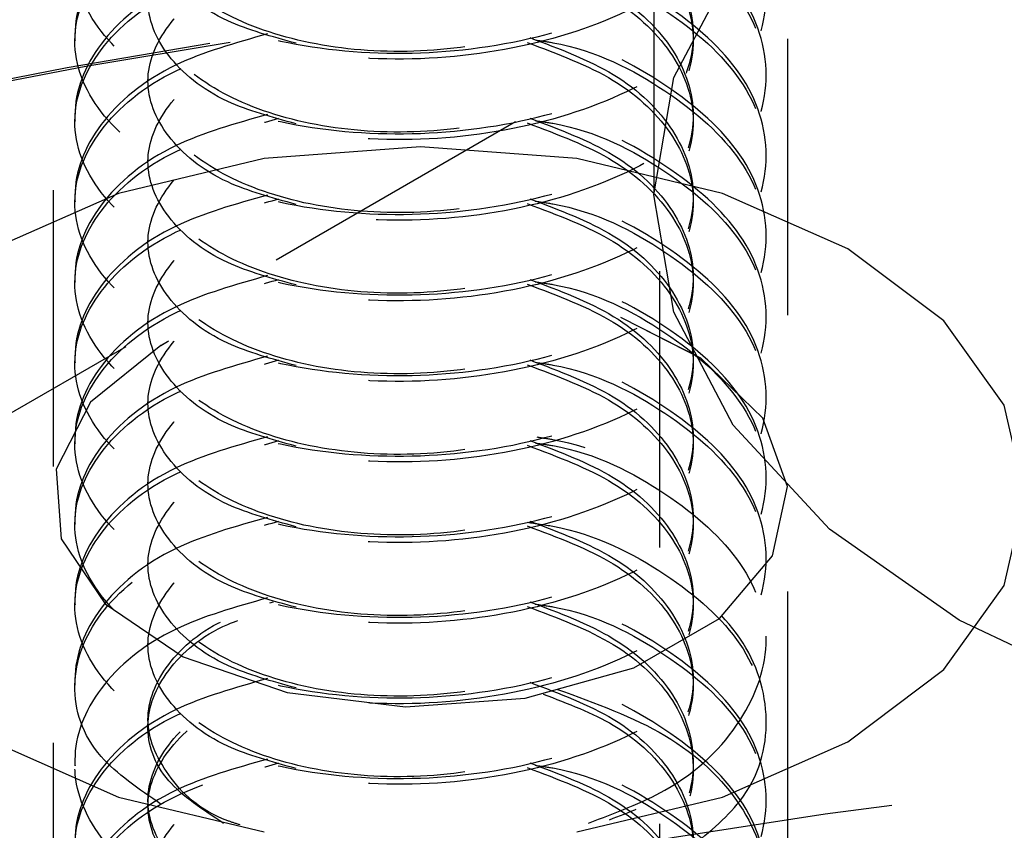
# Model space of a CAD drawing. Header units: inches. Extents: x 1907 to 2452, y -210 to -54.
# Tile 328 of 656: x 1991.881 to 1992.237, y -191.482 to -191.188. Entities that reach past the tile are written whole.
import ezdxf

# ---------------------------------------------------------------- set-up
doc = ezdxf.new("R2010")
doc.units = ezdxf.units.IN
doc.header["$LTSCALE"] = 0.5
doc.header["$MEASUREMENT"] = 0
doc.linetypes.add('HIDDEN', pattern=[0.225, 0.15, -0.075])
doc.layers.add('SID-M-H', color=4, linetype='HIDDEN')

msp = doc.modelspace()

# ---------------------------------------------------------------- linework, layer by layer
at = {"layer": 'SID-M-H'}
for p, q in [((1991.89327, -190.6499), (1991.89327, -191.69507)), ((1992.1589, -191.69507), (1992.1589, -190.6499)), ((1992.11245, -190.87918), (1992.11245, -192.5009)), ((1992.11045, -190.98214), (1992.11045, -191.2516)), ((1992.11769, -191.20914), (1992.13915, -191.16831)), ((1991.90109, -191.19363), (1991.90109, -191.19575)), ((1991.92751, -191.20821), (1991.92751, -191.21033)), ((1992.11045, -191.2516), (1992.11769, -191.20914)), ((1992.15109, -191.21033), (1992.15109, -191.20821)), ((1991.90109, -191.22279), (1991.90109, -191.22492)), ((1992.06045, -191.22518), (1991.95457, -191.28631)), ((1992.02609, -191.23415), (1991.96953, -191.23845)), ((1992.08264, -191.23845), (1992.02609, -191.23415)), ((1991.96953, -191.23845), (1991.91684, -191.25105)), ((1991.92751, -191.23737), (1991.92751, -191.2395)), ((1992.13534, -191.25105), (1992.08264, -191.23845)), ((1992.15109, -191.2395), (1992.15109, -191.23737)), ((1991.91684, -191.25105), (1991.87158, -191.2711)), ((1991.90109, -191.25195), (1991.90109, -191.25408)), ((1992.11769, -191.29405), (1992.11045, -191.2516)), ((1992.18059, -191.2711), (1992.13534, -191.25105)), ((1991.92751, -191.26653), (1991.92751, -191.26866)), ((1992.15109, -191.26866), (1992.15109, -191.26653)), ((1992.21531, -191.29722), (1992.18059, -191.2711)), ((1991.90109, -191.28111), (1991.90109, -191.28324)), ((1992.13915, -191.33488), (1992.11769, -191.29405)), ((1991.92751, -191.29569), (1991.92751, -191.29782)), ((1992.12743, -191.31074), (1992.09848, -191.29601)), ((1992.09942, -191.29636), (1992.12743, -191.31074)), ((1992.15109, -191.29782), (1992.15109, -191.29569)), ((1992.23714, -191.32764), (1992.21531, -191.29722)), ((1991.93217, -191.30607), (1991.90677, -191.32661)), ((1991.93491, -191.30454), (1991.93217, -191.30607)), ((1991.93217, -191.30607), (1991.93459, -191.30471)), ((1991.91951, -191.30655), (1990.94688, -191.86804)), ((1991.90109, -191.31028), (1991.90109, -191.3124)), ((1992.14981, -191.33242), (1992.12743, -191.31074)), ((1991.90677, -191.32661), (1991.89429, -191.3508)), ((1991.92751, -191.32486), (1991.92751, -191.32698)), ((1992.15109, -191.32698), (1992.15109, -191.32486)), ((1992.24459, -191.36029), (1992.23714, -191.32764)), ((1992.15879, -191.35712), (1992.14981, -191.33242)), ((1992.17399, -191.37251), (1992.13915, -191.33488)), ((1991.90109, -191.33944), (1991.90109, -191.34156)), ((1991.89429, -191.3508), (1991.8961, -191.37602)), ((1991.92751, -191.35402), (1991.92751, -191.35615)), ((1992.15109, -191.35615), (1992.15109, -191.35402)), ((1992.15338, -191.38217), (1992.15879, -191.35712)), ((1992.23714, -191.39294), (1992.24459, -191.36029)), ((1991.90109, -191.3686), (1991.90109, -191.37073)), ((1992.22087, -191.40549), (1992.17399, -191.37251)), ((1991.8961, -191.37602), (1991.91199, -191.39954)), ((1991.92751, -191.38318), (1991.92751, -191.38531)), ((1992.13418, -191.40484), (1992.15338, -191.38217)), ((1992.15109, -191.38531), (1992.15109, -191.38318)), ((1992.21531, -191.42336), (1992.23714, -191.39294)), ((1991.90109, -191.39776), (1991.90109, -191.39989)), ((1991.91199, -191.39954), (1991.94025, -191.4188)), ((1992.10326, -191.42269), (1992.13418, -191.40484)), ((1992.278, -191.43255), (1992.22087, -191.40549)), ((1991.92751, -191.41234), (1991.92751, -191.41447)), ((1992.15109, -191.41447), (1992.15109, -191.41234)), ((1991.94025, -191.4188), (1991.97781, -191.43171)), ((1992.06398, -191.43377), (1992.10326, -191.42269)), ((1992.18059, -191.44948), (1992.21531, -191.42336)), ((1991.90109, -191.42692), (1991.90109, -191.42905)), ((1991.97781, -191.43171), (1992.0206, -191.43689)), ((1992.0206, -191.43689), (1992.06398, -191.43377)), ((1991.92751, -191.44151), (1991.92751, -191.44363)), ((1992.15109, -191.44363), (1992.15109, -191.44151)), ((1991.87158, -191.44948), (1991.91684, -191.46953)), ((1992.13534, -191.46953), (1992.18059, -191.44948)), ((1991.90109, -191.45609), (1991.90109, -191.45821)), ((1991.91684, -191.46953), (1991.96953, -191.48213)), ((1992.08264, -191.48213), (1992.13534, -191.46953)), ((1991.92751, -191.47067), (1991.92751, -191.47279)), ((1992.15109, -191.47279), (1992.15109, -191.47067))]:
    msp.add_line(p, q, dxfattribs=at)
for centre, radius, start, end in [((1992.33172, -193.58474), 2.41752, 98.9113, 118.94733), ((1992.33059, -193.57549), 2.40894, 99.0929, 118.95443), ((1992.44033, -193.3751), 1.91824, 91.32777, 118.09059)]:
    msp.add_arc(centre, radius, start, end, dxfattribs=at)
for points, knots in [([(1991.97072, -191.07667), (1991.95906, -191.07998), (1991.9331, -191.08736), (1991.90776, -191.10897), (1991.89779, -191.13525), (1991.90761, -191.16183), (1991.93539, -191.18401), (1991.97701, -191.19824), (1992.02609, -191.20205), (1992.07517, -191.19459), (1992.11677, -191.17672), (1992.14458, -191.15086), (1992.15432, -191.12077), (1992.14466, -191.09039), (1992.11648, -191.06539), (1992.08808, -191.05052), (1992.07013, -191.04798), (1992.06822, -191.04771)], [0, 0, 0, 0, 0.058434, 0.130204, 0.201974, 0.273743, 0.345513, 0.417283, 0.489053, 0.560823, 0.632592, 0.704362, 0.776132, 0.847902, 0.919672, 0.991442, 1, 1, 1, 1]), ([(1992.06751, -191.04973), (1992.06966, -191.05003), (1992.08786, -191.05259), (1992.11649, -191.0675), (1992.14466, -191.09252), (1992.15432, -191.12289), (1992.14458, -191.15299), (1992.11677, -191.17885), (1992.07517, -191.19672), (1992.02609, -191.20418), (1991.97701, -191.20037), (1991.93539, -191.18613), (1991.90761, -191.16395), (1991.89779, -191.13739), (1991.90774, -191.11108), (1991.93368, -191.08912), (1991.96047, -191.08156), (1991.97293, -191.07804)], [0, 0, 0, 0, 0.009576, 0.08099, 0.152403, 0.223817, 0.295231, 0.366644, 0.438058, 0.509471, 0.580885, 0.652298, 0.723712, 0.795126, 0.866539, 0.937953, 1, 1, 1, 1]), ([(1991.97072, -191.10583), (1991.95906, -191.10914), (1991.9331, -191.11652), (1991.90776, -191.13813), (1991.89779, -191.16442), (1991.90761, -191.19099), (1991.93539, -191.21317), (1991.97701, -191.2274), (1992.02609, -191.23121), (1992.07517, -191.22375), (1992.11677, -191.20589), (1992.14458, -191.18003), (1992.15432, -191.14993), (1992.14466, -191.11955), (1992.11648, -191.09456), (1992.08808, -191.07969), (1992.07013, -191.07715), (1992.06822, -191.07688)], [0, 0, 0, 0, 0.058434, 0.130204, 0.201974, 0.273743, 0.345513, 0.417283, 0.489053, 0.560823, 0.632592, 0.704362, 0.776132, 0.847902, 0.919672, 0.991442, 1, 1, 1, 1]), ([(1992.06558, -191.07804), (1992.07629, -191.08207), (1992.09833, -191.09035), (1992.11945, -191.11124), (1992.12726, -191.13527), (1992.11953, -191.15948), (1992.09761, -191.18023), (1992.06479, -191.19472), (1992.02609, -191.20098), (1991.98738, -191.19836), (1991.95456, -191.18752), (1991.93266, -191.17042), (1991.92487, -191.14982), (1991.93289, -191.12958), (1991.95051, -191.11416), (1991.96778, -191.10926), (1991.97389, -191.10753)], [0, 0, 0, 0, 0.070011, 0.144128, 0.218245, 0.292362, 0.366479, 0.440596, 0.514713, 0.58883, 0.662947, 0.737064, 0.811181, 0.885298, 0.959415, 1, 1, 1, 1]), ([(1992.06751, -191.07889), (1992.06966, -191.07919), (1992.08786, -191.08175), (1992.11649, -191.09667), (1992.14466, -191.12168), (1992.15432, -191.15206), (1992.14458, -191.18215), (1992.11677, -191.20801), (1992.07517, -191.22588), (1992.02609, -191.23334), (1991.97701, -191.22953), (1991.93539, -191.2153), (1991.9076, -191.19311), (1991.8978, -191.16655), (1991.90773, -191.14023), (1991.93393, -191.11813), (1991.96108, -191.11048), (1991.97389, -191.10688)], [0, 0, 0, 0, 0.00956, 0.080853, 0.152146, 0.223439, 0.294732, 0.366026, 0.437319, 0.508612, 0.579905, 0.651198, 0.722491, 0.793784, 0.865077, 0.936371, 1, 1, 1, 1]), ([(1992.06465, -191.07975), (1992.0757, -191.0839), (1992.09809, -191.0923), (1992.11945, -191.11336), (1992.12728, -191.13743), (1992.11942, -191.16148), (1992.09884, -191.182), (1992.07751, -191.19006), (1992.06751, -191.19384)], [0, 0, 0, 0, 0.1662364, 0.3369341, 0.5076317, 0.6783294, 0.8490271, 1, 1, 1, 1]), ([(1991.97072, -191.13499), (1991.95906, -191.13831), (1991.9331, -191.14568), (1991.90776, -191.16729), (1991.89779, -191.19358), (1991.90761, -191.22015), (1991.93539, -191.24233), (1991.97701, -191.25656), (1992.02609, -191.26038), (1992.07517, -191.25292), (1992.11677, -191.23505), (1992.14458, -191.20919), (1992.15432, -191.17909), (1992.14466, -191.14871), (1992.11648, -191.12372), (1992.08808, -191.10885), (1992.07013, -191.10631), (1992.06822, -191.10604)], [0, 0, 0, 0, 0.058434, 0.1302038, 0.2019736, 0.2737435, 0.3455133, 0.4172831, 0.4890529, 0.5608227, 0.6325925, 0.7043623, 0.7761321, 0.8479019, 0.9196717, 0.9914415, 1, 1, 1, 1]), ([(1992.06465, -191.10762), (1992.06777, -191.10804), (1992.08697, -191.11065), (1992.11652, -191.12576), (1992.14465, -191.15086), (1992.15432, -191.18121), (1992.14458, -191.21132), (1992.11677, -191.23717), (1992.07517, -191.25504), (1992.02609, -191.2625), (1991.97701, -191.25869), (1991.93539, -191.24446), (1991.90761, -191.22228), (1991.89779, -191.19571), (1991.90774, -191.1694), (1991.93368, -191.14745), (1991.96047, -191.13988), (1991.97293, -191.13637)], [0, 0, 0, 0, 0.013787, 0.084897, 0.156007, 0.227117, 0.298227, 0.369337, 0.440447, 0.511557, 0.582667, 0.653777, 0.724887, 0.795997, 0.867107, 0.938217, 1, 1, 1, 1]), ([(1992.06751, -191.10806), (1992.07751, -191.11184), (1992.09883, -191.11989), (1992.11943, -191.14042), (1992.12726, -191.16443), (1992.11953, -191.18864), (1992.09761, -191.2094), (1992.06479, -191.22388), (1992.02609, -191.23015), (1991.98738, -191.22753), (1991.95456, -191.21668), (1991.93266, -191.19959), (1991.92486, -191.17898), (1991.93294, -191.15878), (1991.94966, -191.14381), (1991.96574, -191.13917), (1991.97072, -191.13774)], [0, 0, 0, 0, 0.066337, 0.14134, 0.216343, 0.291347, 0.36635, 0.441354, 0.516357, 0.591361, 0.666364, 0.741368, 0.816371, 0.891375, 0.966378, 1, 1, 1, 1]), ([(1991.98105, -191.19672), (1991.97236, -191.19433), (1991.95239, -191.18886), (1991.9328, -191.1724), (1991.92483, -191.15199), (1991.9329, -191.1317), (1991.95051, -191.11629), (1991.96778, -191.11139), (1991.97389, -191.10966)], [0, 0, 0, 0, 0.14505, 0.333051, 0.521052, 0.709054, 0.897055, 1, 1, 1, 1]), ([(1992.06465, -191.10892), (1992.0757, -191.11306), (1992.09809, -191.12146), (1992.11945, -191.14252), (1992.12729, -191.1666), (1992.11941, -191.19064), (1992.09902, -191.21102), (1992.07797, -191.21899), (1992.06822, -191.22269)], [0, 0, 0, 0, 0.166869, 0.338216, 0.509563, 0.68091, 0.852257, 1, 1, 1, 1]), ([(1991.97072, -191.16416), (1991.95906, -191.16747), (1991.9331, -191.17484), (1991.90776, -191.19646), (1991.89779, -191.22274), (1991.90761, -191.24931), (1991.93539, -191.27149), (1991.97701, -191.28573), (1992.02609, -191.28954), (1992.07517, -191.28208), (1992.11677, -191.26421), (1992.14458, -191.23835), (1992.15432, -191.20826), (1992.14466, -191.17787), (1992.11648, -191.15288), (1992.08808, -191.13801), (1992.07013, -191.13547), (1992.06822, -191.1352)], [0, 0, 0, 0, 0.058434, 0.1302038, 0.2019736, 0.2737435, 0.3455133, 0.4172831, 0.4890529, 0.5608227, 0.6325925, 0.7043623, 0.7761321, 0.8479019, 0.9196717, 0.9914415, 1, 1, 1, 1]), ([(1992.06751, -191.13722), (1992.06966, -191.13752), (1992.08786, -191.14007), (1992.11649, -191.15499), (1992.14466, -191.18), (1992.15432, -191.21038), (1992.14458, -191.24048), (1992.11677, -191.26634), (1992.07517, -191.28421), (1992.02609, -191.29166), (1991.97701, -191.28785), (1991.93539, -191.27362), (1991.90761, -191.25144), (1991.89779, -191.22487), (1991.90774, -191.19857), (1991.93368, -191.17661), (1991.96047, -191.16904), (1991.97293, -191.16553)], [0, 0, 0, 0, 0.009576, 0.08099, 0.152403, 0.223817, 0.295231, 0.366644, 0.438058, 0.509471, 0.580885, 0.652298, 0.723712, 0.795126, 0.866539, 0.937953, 1, 1, 1, 1]), ([(1992.06751, -191.13722), (1992.07751, -191.141), (1992.09883, -191.14905), (1992.11943, -191.16958), (1992.12726, -191.19359), (1992.11953, -191.2178), (1992.09761, -191.23856), (1992.06479, -191.25304), (1992.02609, -191.25931), (1991.98738, -191.25669), (1991.95456, -191.24585), (1991.93266, -191.22875), (1991.92488, -191.20815), (1991.93287, -191.18789), (1991.95077, -191.17233), (1991.96842, -191.16735), (1991.97489, -191.16553)], [0, 0, 0, 0, 0.065694, 0.139971, 0.214248, 0.288525, 0.362802, 0.437079, 0.511356, 0.585633, 0.65991, 0.734187, 0.808464, 0.882741, 0.957017, 1, 1, 1, 1]), ([(1991.98105, -191.22588), (1991.97236, -191.22349), (1991.95239, -191.21802), (1991.9328, -191.20156), (1991.92483, -191.18115), (1991.9329, -191.16086), (1991.95051, -191.14545), (1991.96778, -191.14055), (1991.97389, -191.13882)], [0, 0, 0, 0, 0.14505, 0.333051, 0.521052, 0.709054, 0.897055, 1, 1, 1, 1]), ([(1992.06465, -191.13808), (1992.0757, -191.14222), (1992.09809, -191.15062), (1992.11945, -191.17168), (1992.12728, -191.19576), (1992.11942, -191.21981), (1992.09884, -191.24032), (1992.07751, -191.24838), (1992.06751, -191.25216)], [0, 0, 0, 0, 0.166236, 0.336934, 0.507632, 0.678329, 0.849027, 1, 1, 1, 1]), ([(1991.97072, -191.19332), (1991.95906, -191.19663), (1991.9331, -191.20401), (1991.90776, -191.22562), (1991.89779, -191.2519), (1991.90761, -191.27848), (1991.93539, -191.30066), (1991.97701, -191.31489), (1992.02609, -191.3187), (1992.07517, -191.31124), (1992.11677, -191.29337), (1992.14458, -191.26751), (1992.15432, -191.23742), (1992.14466, -191.20703), (1992.11648, -191.18204), (1992.08808, -191.16717), (1992.07013, -191.16463), (1992.06822, -191.16436)], [0, 0, 0, 0, 0.058434, 0.130204, 0.201974, 0.273743, 0.345513, 0.417283, 0.489053, 0.560823, 0.632592, 0.704362, 0.776132, 0.847902, 0.919672, 0.991442, 1, 1, 1, 1]), ([(1992.06751, -191.16638), (1992.06966, -191.16668), (1992.08786, -191.16924), (1992.11649, -191.18415), (1992.14466, -191.20916), (1992.15432, -191.23954), (1992.14458, -191.26964), (1992.11677, -191.2955), (1992.07517, -191.31337), (1992.02609, -191.32083), (1991.97701, -191.31701), (1991.93539, -191.30278), (1991.90761, -191.2806), (1991.89779, -191.25403), (1991.90774, -191.22773), (1991.93368, -191.20577), (1991.96047, -191.19821), (1991.97293, -191.19469)], [0, 0, 0, 0, 0.009576, 0.08099, 0.152403, 0.223817, 0.295231, 0.366644, 0.438058, 0.509471, 0.580885, 0.652298, 0.723712, 0.795126, 0.866539, 0.937953, 1, 1, 1, 1]), ([(1992.06558, -191.16553), (1992.07629, -191.16955), (1992.09833, -191.17784), (1992.11945, -191.19873), (1992.12726, -191.22276), (1992.11953, -191.24696), (1992.09761, -191.26772), (1992.06479, -191.2822), (1992.02609, -191.28847), (1991.98738, -191.28585), (1991.95456, -191.27501), (1991.93267, -191.25792), (1991.92483, -191.23728), (1991.93306, -191.21718), (1991.94822, -191.20296), (1991.96228, -191.19874), (1991.96536, -191.19782)], [0, 0, 0, 0, 0.071423, 0.147034, 0.222646, 0.298258, 0.37387, 0.449481, 0.525093, 0.600705, 0.676316, 0.751928, 0.82754, 0.903151, 0.978763, 1, 1, 1, 1]), ([(1992.06465, -191.16724), (1992.0757, -191.17138), (1992.09809, -191.17978), (1992.11945, -191.20084), (1992.12728, -191.22492), (1992.11942, -191.24897), (1992.09884, -191.26949), (1992.07751, -191.27754), (1992.06751, -191.28132)], [0, 0, 0, 0, 0.166236, 0.336934, 0.507632, 0.678329, 0.849027, 1, 1, 1, 1]), ([(1991.98105, -191.25504), (1991.97236, -191.25266), (1991.95239, -191.24718), (1991.9328, -191.23072), (1991.92483, -191.21032), (1991.9329, -191.19002), (1991.95051, -191.17461), (1991.96778, -191.16971), (1991.97389, -191.16798)], [0, 0, 0, 0, 0.14505, 0.333051, 0.521052, 0.709054, 0.897055, 1, 1, 1, 1]), ([(1991.97072, -191.22248), (1991.95906, -191.22579), (1991.9331, -191.23317), (1991.90776, -191.25478), (1991.89779, -191.28107), (1991.90761, -191.30764), (1991.93539, -191.32982), (1991.97701, -191.34405), (1992.02609, -191.34786), (1992.07517, -191.3404), (1992.11677, -191.32253), (1992.14458, -191.29668), (1992.15432, -191.26658), (1992.14466, -191.2362), (1992.11648, -191.2112), (1992.08808, -191.19634), (1992.07013, -191.19379), (1992.06822, -191.19352)], [0, 0, 0, 0, 0.058434, 0.130204, 0.201974, 0.273743, 0.345513, 0.417283, 0.489053, 0.560823, 0.632592, 0.704362, 0.776132, 0.847902, 0.919672, 0.991442, 1, 1, 1, 1]), ([(1992.06751, -191.19554), (1992.06966, -191.19584), (1992.08786, -191.1984), (1992.11649, -191.21331), (1992.14466, -191.23833), (1992.15432, -191.26871), (1992.14458, -191.2988), (1992.11677, -191.32466), (1992.07517, -191.34253), (1992.02609, -191.34999), (1991.97701, -191.34618), (1991.93539, -191.33195), (1991.90761, -191.30976), (1991.89779, -191.2832), (1991.90774, -191.25689), (1991.93368, -191.23493), (1991.96047, -191.22737), (1991.97293, -191.22385)], [0, 0, 0, 0, 0.009576, 0.08099, 0.152403, 0.223817, 0.295231, 0.366644, 0.438058, 0.509471, 0.580885, 0.652298, 0.723712, 0.795126, 0.866539, 0.937953, 1, 1, 1, 1]), ([(1992.06558, -191.19469), (1992.07629, -191.19871), (1992.09833, -191.207), (1992.11945, -191.22789), (1992.12726, -191.25192), (1992.11953, -191.27613), (1992.09761, -191.29688), (1992.06479, -191.31137), (1992.02609, -191.31763), (1991.98738, -191.31501), (1991.95456, -191.30417), (1991.93266, -191.28707), (1991.92488, -191.26648), (1991.93287, -191.24622), (1991.95077, -191.23065), (1991.96842, -191.22568), (1991.97489, -191.22385)], [0, 0, 0, 0, 0.0698499, 0.1437965, 0.217743, 0.2916896, 0.3656361, 0.4395827, 0.5135293, 0.5874758, 0.6614224, 0.735369, 0.8093155, 0.8832621, 0.9572087, 1, 1, 1, 1]), ([(1991.98105, -191.2842), (1991.97236, -191.28182), (1991.95239, -191.27634), (1991.9328, -191.25988), (1991.92483, -191.23948), (1991.9329, -191.21918), (1991.95051, -191.20377), (1991.96778, -191.19888), (1991.97389, -191.19714)], [0, 0, 0, 0, 0.14505, 0.333051, 0.521052, 0.709054, 0.897055, 1, 1, 1, 1]), ([(1992.06465, -191.1964), (1992.0757, -191.20055), (1992.09809, -191.20894), (1992.11945, -191.23), (1992.12728, -191.25408), (1992.11942, -191.27813), (1992.09884, -191.29865), (1992.07751, -191.30671), (1992.06751, -191.31049)], [0, 0, 0, 0, 0.166236, 0.336934, 0.507632, 0.678329, 0.849027, 1, 1, 1, 1]), ([(1991.97072, -191.25164), (1991.95906, -191.25495), (1991.9331, -191.26233), (1991.90776, -191.28394), (1991.89779, -191.31023), (1991.90761, -191.3368), (1991.93539, -191.35898), (1991.97701, -191.37321), (1992.02609, -191.37702), (1992.07517, -191.36957), (1992.11677, -191.3517), (1992.14458, -191.32584), (1992.15432, -191.29574), (1992.14466, -191.26536), (1992.11648, -191.24037), (1992.08808, -191.2255), (1992.07013, -191.22296), (1992.06822, -191.22269)], [0, 0, 0, 0, 0.058434, 0.130204, 0.201974, 0.273743, 0.345513, 0.417283, 0.489053, 0.560823, 0.632592, 0.704362, 0.776132, 0.847902, 0.919672, 0.991442, 1, 1, 1, 1]), ([(1992.06558, -191.22385), (1992.07629, -191.22788), (1992.09833, -191.23616), (1992.11945, -191.25706), (1992.12726, -191.28108), (1992.11953, -191.30529), (1992.09761, -191.32605), (1992.06479, -191.34053), (1992.02609, -191.34679), (1991.98738, -191.34417), (1991.95456, -191.33333), (1991.93266, -191.31623), (1991.92488, -191.29564), (1991.93287, -191.27538), (1991.95077, -191.25981), (1991.96842, -191.25484), (1991.97489, -191.25301)], [0, 0, 0, 0, 0.06985, 0.143796, 0.217743, 0.29169, 0.365636, 0.439583, 0.513529, 0.587476, 0.661422, 0.735369, 0.809316, 0.883262, 0.957209, 1, 1, 1, 1]), ([(1992.06751, -191.2247), (1992.06966, -191.22501), (1992.08786, -191.22756), (1992.11649, -191.24248), (1992.14466, -191.26749), (1992.15432, -191.29787), (1992.14458, -191.32796), (1992.11677, -191.35382), (1992.07517, -191.37169), (1992.02609, -191.37915), (1991.97701, -191.37534), (1991.93539, -191.36111), (1991.90761, -191.33892), (1991.89779, -191.31236), (1991.90774, -191.28605), (1991.93368, -191.2641), (1991.96047, -191.25653), (1991.97293, -191.25301)], [0, 0, 0, 0, 0.009576, 0.08099, 0.152403, 0.223817, 0.295231, 0.366644, 0.438058, 0.509471, 0.580885, 0.652298, 0.723712, 0.795126, 0.866539, 0.937953, 1, 1, 1, 1]), ([(1991.98105, -191.31337), (1991.97236, -191.31098), (1991.95239, -191.30551), (1991.9328, -191.28905), (1991.92483, -191.26864), (1991.9329, -191.24834), (1991.95051, -191.23294), (1991.96778, -191.22804), (1991.97389, -191.22631)], [0, 0, 0, 0, 0.14505, 0.333051, 0.521052, 0.709054, 0.897055, 1, 1, 1, 1]), ([(1992.06465, -191.22556), (1992.0757, -191.22971), (1992.09809, -191.23811), (1992.11945, -191.25917), (1992.12728, -191.28324), (1992.11942, -191.30729), (1992.09884, -191.32781), (1992.07751, -191.33587), (1992.06751, -191.33965)], [0, 0, 0, 0, 0.166236, 0.336934, 0.507632, 0.678329, 0.849027, 1, 1, 1, 1]), ([(1991.97072, -191.28081), (1991.95906, -191.28412), (1991.9331, -191.29149), (1991.90776, -191.3131), (1991.89779, -191.33939), (1991.90761, -191.36596), (1991.93539, -191.38814), (1991.97701, -191.40237), (1992.02609, -191.40619), (1992.07517, -191.39873), (1992.11677, -191.38086), (1992.14458, -191.355), (1992.15432, -191.3249), (1992.14466, -191.29452), (1992.11648, -191.26953), (1992.08808, -191.25466), (1992.07013, -191.25212), (1992.06822, -191.25185)], [0, 0, 0, 0, 0.058434, 0.130204, 0.201974, 0.273743, 0.345513, 0.417283, 0.489053, 0.560823, 0.632592, 0.704362, 0.776132, 0.847902, 0.919672, 0.991442, 1, 1, 1, 1]), ([(1992.06751, -191.25387), (1992.06966, -191.25417), (1992.08786, -191.25672), (1992.11649, -191.27164), (1992.14466, -191.29665), (1992.15432, -191.32703), (1992.14458, -191.35713), (1992.11677, -191.38299), (1992.07517, -191.40085), (1992.02609, -191.40831), (1991.97701, -191.4045), (1991.93539, -191.39027), (1991.90761, -191.36809), (1991.89779, -191.34152), (1991.90774, -191.31521), (1991.93368, -191.29326), (1991.96047, -191.28569), (1991.97293, -191.28218)], [0, 0, 0, 0, 0.009576, 0.08099, 0.152403, 0.223817, 0.295231, 0.366644, 0.438058, 0.509471, 0.580885, 0.652298, 0.723712, 0.795126, 0.866539, 0.937953, 1, 1, 1, 1]), ([(1992.06558, -191.25301), (1992.07629, -191.25704), (1992.09833, -191.26532), (1992.11945, -191.28622), (1992.12726, -191.31025), (1992.11953, -191.33445), (1992.09761, -191.35521), (1992.06479, -191.36969), (1992.02609, -191.37596), (1991.98738, -191.37334), (1991.95456, -191.3625), (1991.93266, -191.34539), (1991.92488, -191.3248), (1991.93287, -191.30454), (1991.95077, -191.28898), (1991.96842, -191.284), (1991.97489, -191.28218)], [0, 0, 0, 0, 0.06985, 0.143796, 0.217743, 0.29169, 0.365636, 0.439583, 0.513529, 0.587476, 0.661422, 0.735369, 0.809316, 0.883262, 0.957209, 1, 1, 1, 1]), ([(1991.98105, -191.34253), (1991.97236, -191.34014), (1991.95239, -191.33467), (1991.9328, -191.31821), (1991.92483, -191.2978), (1991.9329, -191.27751), (1991.95051, -191.2621), (1991.96778, -191.2572), (1991.97389, -191.25547)], [0, 0, 0, 0, 0.14505, 0.333051, 0.521052, 0.709054, 0.897055, 1, 1, 1, 1]), ([(1992.06465, -191.25473), (1992.0757, -191.25887), (1992.09809, -191.26727), (1992.11945, -191.28833), (1992.12728, -191.31241), (1992.11942, -191.33645), (1992.09884, -191.35697), (1992.07751, -191.36503), (1992.06751, -191.36881)], [0, 0, 0, 0, 0.166236, 0.336934, 0.507632, 0.678329, 0.849027, 1, 1, 1, 1]), ([(1991.97072, -191.30997), (1991.95906, -191.31328), (1991.9331, -191.32065), (1991.90776, -191.34227), (1991.89779, -191.36855), (1991.90761, -191.39512), (1991.93539, -191.41731), (1991.97701, -191.43154), (1992.02609, -191.43535), (1992.07517, -191.42789), (1992.11677, -191.41002), (1992.14458, -191.38416), (1992.15432, -191.35407), (1992.14466, -191.32368), (1992.11648, -191.29869), (1992.08808, -191.28382), (1992.07013, -191.28128), (1992.06822, -191.28101)], [0, 0, 0, 0, 0.058434, 0.130204, 0.201974, 0.273743, 0.345513, 0.417283, 0.489053, 0.560823, 0.632592, 0.704362, 0.776132, 0.847902, 0.919672, 0.991442, 1, 1, 1, 1]), ([(1992.06751, -191.28303), (1992.06966, -191.28333), (1992.08786, -191.28588), (1992.11649, -191.3008), (1992.14466, -191.32581), (1992.15432, -191.35619), (1992.14458, -191.38629), (1992.11677, -191.41215), (1992.07517, -191.43002), (1992.02609, -191.43748), (1991.97701, -191.43366), (1991.93539, -191.41943), (1991.90761, -191.39725), (1991.89779, -191.37068), (1991.90774, -191.34438), (1991.93368, -191.32242), (1991.96047, -191.31486), (1991.97293, -191.31134)], [0, 0, 0, 0, 0.009576, 0.08099, 0.152403, 0.223817, 0.295231, 0.366644, 0.438058, 0.509471, 0.580885, 0.652298, 0.723712, 0.795126, 0.866539, 0.937953, 1, 1, 1, 1]), ([(1992.06558, -191.28218), (1992.07629, -191.2862), (1992.09833, -191.29449), (1992.11945, -191.31538), (1992.12726, -191.33941), (1992.11953, -191.36361), (1992.09761, -191.38437), (1992.06479, -191.39885), (1992.02609, -191.40512), (1991.98738, -191.4025), (1991.95456, -191.39166), (1991.93266, -191.37456), (1991.92488, -191.35396), (1991.93287, -191.3337), (1991.95077, -191.31814), (1991.96842, -191.31316), (1991.97489, -191.31134)], [0, 0, 0, 0, 0.06985, 0.143796, 0.217743, 0.29169, 0.365636, 0.439583, 0.513529, 0.587476, 0.661422, 0.735369, 0.809316, 0.883262, 0.957209, 1, 1, 1, 1]), ([(1991.98105, -191.37169), (1991.97236, -191.36931), (1991.95239, -191.36383), (1991.9328, -191.34737), (1991.92483, -191.32696), (1991.9329, -191.30667), (1991.95051, -191.29126), (1991.96778, -191.28636), (1991.97389, -191.28463)], [0, 0, 0, 0, 0.14505, 0.333051, 0.521052, 0.709054, 0.897055, 1, 1, 1, 1]), ([(1992.06465, -191.28389), (1992.0757, -191.28803), (1992.09809, -191.29643), (1992.11945, -191.31749), (1992.12728, -191.34157), (1992.11942, -191.36562), (1992.09884, -191.38613), (1992.07751, -191.39419), (1992.06751, -191.39797)], [0, 0, 0, 0, 0.166236, 0.336934, 0.507632, 0.678329, 0.849027, 1, 1, 1, 1]), ([(1991.97072, -191.33913), (1991.95906, -191.34244), (1991.9331, -191.34982), (1991.90776, -191.37143), (1991.89779, -191.39771), (1991.90761, -191.42429), (1991.93539, -191.44647), (1991.97701, -191.4607), (1992.02609, -191.46451), (1992.07517, -191.45705), (1992.11677, -191.43918), (1992.14458, -191.41332), (1992.15432, -191.38323), (1992.14466, -191.35284), (1992.11648, -191.32785), (1992.08808, -191.31298), (1992.07013, -191.31044), (1992.06822, -191.31017)], [0, 0, 0, 0, 0.058434, 0.130204, 0.201974, 0.273743, 0.345513, 0.417283, 0.489053, 0.560823, 0.632592, 0.704362, 0.776132, 0.847902, 0.919672, 0.991442, 1, 1, 1, 1]), ([(1992.06751, -191.31219), (1992.06966, -191.31249), (1992.08786, -191.31505), (1992.11649, -191.32996), (1992.14466, -191.35498), (1992.15432, -191.38535), (1992.14458, -191.41545), (1992.11677, -191.44131), (1992.07517, -191.45918), (1992.02609, -191.46664), (1991.97701, -191.46282), (1991.93539, -191.44859), (1991.90761, -191.42641), (1991.89779, -191.39985), (1991.90774, -191.37354), (1991.93368, -191.35158), (1991.96047, -191.34402), (1991.97293, -191.3405)], [0, 0, 0, 0, 0.009576, 0.08099, 0.152403, 0.223817, 0.295231, 0.366644, 0.438058, 0.509471, 0.580885, 0.652298, 0.723712, 0.795126, 0.866539, 0.937953, 1, 1, 1, 1]), ([(1992.06558, -191.31134), (1992.07629, -191.31536), (1992.09833, -191.32365), (1992.11945, -191.34454), (1992.12726, -191.36857), (1992.11953, -191.39278), (1992.09761, -191.41353), (1992.06479, -191.42801), (1992.02609, -191.43428), (1991.98738, -191.43166), (1991.95456, -191.42082), (1991.93266, -191.40372), (1991.92488, -191.38312), (1991.93287, -191.36287), (1991.95077, -191.3473), (1991.96842, -191.34232), (1991.97489, -191.3405)], [0, 0, 0, 0, 0.06985, 0.143796, 0.217743, 0.29169, 0.365636, 0.439583, 0.513529, 0.587476, 0.661422, 0.735369, 0.809316, 0.883262, 0.957209, 1, 1, 1, 1]), ([(1992.06465, -191.31305), (1992.0757, -191.31719), (1992.09809, -191.32559), (1992.11945, -191.34665), (1992.12729, -191.37073), (1992.11941, -191.39477), (1992.09902, -191.41516), (1992.07797, -191.42313), (1992.06822, -191.42682)], [0, 0, 0, 0, 0.166869, 0.338216, 0.509563, 0.68091, 0.852257, 1, 1, 1, 1]), ([(1991.98105, -191.40085), (1991.97236, -191.39847), (1991.95239, -191.39299), (1991.9328, -191.37653), (1991.92483, -191.35613), (1991.9329, -191.33583), (1991.95051, -191.32042), (1991.96778, -191.31552), (1991.97389, -191.31379)], [0, 0, 0, 0, 0.14505, 0.333051, 0.521052, 0.709054, 0.897055, 1, 1, 1, 1]), ([(1992.06558, -191.3405), (1992.07629, -191.34453), (1992.09833, -191.35281), (1992.11945, -191.3737), (1992.12726, -191.39773), (1992.11953, -191.42194), (1992.09761, -191.44269), (1992.06479, -191.45718), (1992.02609, -191.46344), (1991.98738, -191.46082), (1991.95456, -191.44998), (1991.93266, -191.43288), (1991.92488, -191.41229), (1991.93287, -191.39203), (1991.95077, -191.37646), (1991.96842, -191.37149), (1991.97489, -191.36966)], [0, 0, 0, 0, 0.06985, 0.143796, 0.217743, 0.29169, 0.365636, 0.439583, 0.513529, 0.587476, 0.661422, 0.735369, 0.809316, 0.883262, 0.957209, 1, 1, 1, 1]), ([(1992.06751, -191.34135), (1992.06966, -191.34165), (1992.08786, -191.34421), (1992.11649, -191.35913), (1992.14463, -191.38412), (1992.15441, -191.4146), (1992.14423, -191.44431), (1992.12246, -191.46703), (1992.10132, -191.47514), (1992.09429, -191.47783)], [0, 0, 0, 0, 0.0238101, 0.2013725, 0.3789348, 0.5564972, 0.7340596, 0.911622, 1, 1, 1, 1]), ([(1992.08681, -191.47893), (1992.09653, -191.47529), (1992.12048, -191.46633), (1992.14435, -191.44226), (1992.15438, -191.41245), (1992.14464, -191.38199), (1992.11648, -191.35702), (1992.08808, -191.34215), (1992.07013, -191.33961), (1992.06822, -191.33933)], [0, 0, 0, 0, 0.117576, 0.28995, 0.462323, 0.634697, 0.807071, 0.979445, 1, 1, 1, 1]), ([(1991.98105, -191.43002), (1991.97236, -191.42763), (1991.95239, -191.42215), (1991.9328, -191.40569), (1991.92483, -191.38529), (1991.9329, -191.36499), (1991.95051, -191.34958), (1991.96778, -191.34469), (1991.97389, -191.34295)], [0, 0, 0, 0, 0.14505, 0.333051, 0.521052, 0.709054, 0.897055, 1, 1, 1, 1]), ([(1992.06465, -191.34221), (1992.0757, -191.34636), (1992.09809, -191.35475), (1992.11945, -191.37581), (1992.12729, -191.3999), (1992.11941, -191.42394), (1992.09902, -191.44432), (1992.07797, -191.45229), (1992.06822, -191.45598)], [0, 0, 0, 0, 0.166869, 0.338216, 0.509563, 0.68091, 0.852257, 1, 1, 1, 1]), ([(1991.93232, -191.47215), (1991.92421, -191.46664), (1991.906, -191.45426), (1991.89808, -191.42888), (1991.90765, -191.40273), (1991.93395, -191.38058), (1991.96109, -191.37294), (1991.97389, -191.36934)], [0, 0, 0, 0, 0.170754, 0.383791, 0.596828, 0.809864, 1, 1, 1, 1]), ([(1991.97072, -191.36829), (1991.95907, -191.3716), (1991.93311, -191.37897), (1991.90772, -191.40062), (1991.89796, -191.42678), (1991.90689, -191.45363), (1991.92713, -191.46717), (1991.93715, -191.47387)], [0, 0, 0, 0, 0.1698357, 0.3784311, 0.5870265, 0.7956219, 1, 1, 1, 1]), ([(1992.06465, -191.37008), (1992.06777, -191.3705), (1992.08697, -191.37311), (1992.11649, -191.38821), (1992.14476, -191.41336), (1992.1539, -191.4435), (1992.14717, -191.47039), (1992.13114, -191.48348), (1992.12507, -191.48843)], [0, 0, 0, 0, 0.040368, 0.248581, 0.456794, 0.665007, 0.87322, 1, 1, 1, 1]), ([(1992.06558, -191.36966), (1992.07629, -191.37369), (1992.09834, -191.38198), (1992.11944, -191.40285), (1992.1273, -191.42694), (1992.11936, -191.45093), (1992.10023, -191.47045), (1992.08092, -191.47787), (1992.07285, -191.48097)], [0, 0, 0, 0, 0.166828, 0.343441, 0.520054, 0.696666, 0.873279, 1, 1, 1, 1]), ([(1992.1223, -191.48889), (1992.12945, -191.48312), (1992.14665, -191.46924), (1992.15398, -191.44141), (1992.14475, -191.41121), (1992.11645, -191.38617), (1992.08808, -191.37131), (1992.07013, -191.36877), (1992.06822, -191.3685)], [0, 0, 0, 0, 0.14722, 0.354243, 0.561266, 0.76829, 0.975313, 1, 1, 1, 1]), ([(1991.98105, -191.45918), (1991.97236, -191.45679), (1991.95239, -191.45132), (1991.9328, -191.43486), (1991.92483, -191.41445), (1991.9329, -191.39416), (1991.95051, -191.37875), (1991.96778, -191.37385), (1991.97389, -191.37212)], [0, 0, 0, 0, 0.14505, 0.333051, 0.521052, 0.709054, 0.897055, 1, 1, 1, 1]), ([(1992.06465, -191.37138), (1992.0757, -191.37552), (1992.09809, -191.38392), (1992.11944, -191.40497), (1992.12733, -191.42909), (1992.11925, -191.45299), (1992.10213, -191.47118), (1992.08551, -191.47775), (1992.08002, -191.47992)], [0, 0, 0, 0, 0.178132, 0.361045, 0.543958, 0.72687, 0.909783, 1, 1, 1, 1]), ([(1991.97072, -191.42662), (1991.95906, -191.42993), (1991.9331, -191.4373), (1991.90776, -191.45892), (1991.89779, -191.4852), (1991.90761, -191.51177), (1991.93539, -191.53395), (1991.97701, -191.54819), (1992.02609, -191.552), (1992.07517, -191.54454), (1992.11677, -191.52667), (1992.14458, -191.50081), (1992.15432, -191.47072), (1992.14466, -191.44033), (1992.11648, -191.41534), (1992.08808, -191.40047), (1992.07013, -191.39793), (1992.06822, -191.39766)], [0, 0, 0, 0, 0.058434, 0.130204, 0.201974, 0.273743, 0.345513, 0.417283, 0.489053, 0.560823, 0.632592, 0.704362, 0.776132, 0.847902, 0.919672, 0.991442, 1, 1, 1, 1]), ([(1991.97072, -191.39745), (1991.95906, -191.40077), (1991.9331, -191.40814), (1991.90777, -191.42974), (1991.89775, -191.45608), (1991.90774, -191.48245), (1991.93386, -191.5045), (1991.96092, -191.51213), (1991.97364, -191.51572)], [0, 0, 0, 0, 0.142828, 0.318251, 0.493675, 0.669099, 0.844522, 1, 1, 1, 1]), ([(1991.97389, -191.51793), (1991.96108, -191.51432), (1991.93393, -191.50667), (1991.90774, -191.48458), (1991.89776, -191.45821), (1991.90775, -191.43185), (1991.93368, -191.40991), (1991.96047, -191.40234), (1991.97293, -191.39883)], [0, 0, 0, 0, 0.154912, 0.328483, 0.502053, 0.675624, 0.849195, 1, 1, 1, 1]), ([(1991.96083, -191.47956), (1991.95932, -191.47909), (1991.94697, -191.47524), (1991.9332, -191.46162), (1991.92473, -191.44156), (1991.93291, -191.42116), (1991.95077, -191.40563), (1991.96842, -191.40065), (1991.97489, -191.39883)], [0, 0, 0, 0, 0.029504, 0.241464, 0.453424, 0.665383, 0.877343, 1, 1, 1, 1]), ([(1992.06558, -191.39883), (1992.07628, -191.40285), (1992.09831, -191.41113), (1992.11954, -191.43207), (1992.12692, -191.45592), (1992.12162, -191.47745), (1992.10908, -191.48791), (1992.10438, -191.49182)], [0, 0, 0, 0, 0.20794, 0.428075, 0.64821, 0.868346, 1, 1, 1, 1]), ([(1992.06751, -191.39968), (1992.06966, -191.39998), (1992.08786, -191.40253), (1992.11649, -191.41745), (1992.14466, -191.44246), (1992.15432, -191.47284), (1992.14458, -191.50294), (1992.11677, -191.5288), (1992.07517, -191.54666), (1992.02609, -191.55412), (1991.97701, -191.55031), (1991.93539, -191.53608), (1991.90761, -191.5139), (1991.89779, -191.48733), (1991.90774, -191.46102), (1991.93368, -191.43907), (1991.96047, -191.4315), (1991.97293, -191.42799)], [0, 0, 0, 0, 0.009576, 0.08099, 0.152403, 0.223817, 0.295231, 0.366644, 0.438058, 0.509471, 0.580885, 0.652298, 0.723712, 0.795126, 0.866539, 0.937953, 1, 1, 1, 1]), ([(1991.95485, -191.47903), (1991.94739, -191.47414), (1991.93189, -191.46398), (1991.92503, -191.44349), (1991.93284, -191.42335), (1991.95051, -191.4079), (1991.96778, -191.40301), (1991.97389, -191.40128)], [0, 0, 0, 0, 0.207391, 0.430814, 0.654236, 0.877659, 1, 1, 1, 1]), ([(1992.06465, -191.40054), (1992.07569, -191.40468), (1992.09806, -191.41307), (1992.11957, -191.43419), (1992.12682, -191.45802), (1992.12214, -191.4786), (1992.11074, -191.48828), (1992.10709, -191.49138)], [0, 0, 0, 0, 0.219079, 0.444038, 0.668996, 0.893954, 1, 1, 1, 1]), ([(1991.97072, -191.45578), (1991.95906, -191.45909), (1991.9331, -191.46647), (1991.90776, -191.48808), (1991.89779, -191.51436), (1991.90761, -191.54093), (1991.93539, -191.56312), (1991.97701, -191.57735), (1992.02609, -191.58116), (1992.07517, -191.5737), (1992.11677, -191.55583), (1992.14458, -191.52997), (1992.15432, -191.49988), (1992.14466, -191.46949), (1992.11648, -191.4445), (1992.08808, -191.42963), (1992.07013, -191.42709), (1992.06822, -191.42682)], [0, 0, 0, 0, 0.058434, 0.130204, 0.201974, 0.273743, 0.345513, 0.417283, 0.489053, 0.560823, 0.632592, 0.704362, 0.776132, 0.847902, 0.919672, 0.991442, 1, 1, 1, 1]), ([(1992.07557, -191.43053), (1992.08936, -191.43555), (1992.11754, -191.44581), (1992.14447, -191.47193), (1992.15437, -191.50192), (1992.14457, -191.53212), (1992.11678, -191.55795), (1992.07517, -191.57583), (1992.02609, -191.58329), (1991.97701, -191.57947), (1991.93539, -191.56524), (1991.90761, -191.54306), (1991.89779, -191.51649), (1991.90774, -191.49019), (1991.93368, -191.46823), (1991.96047, -191.46067), (1991.97293, -191.45715)], [0, 0, 0, 0, 0.069377, 0.141693, 0.214009, 0.286325, 0.358641, 0.430957, 0.503273, 0.575589, 0.647905, 0.720221, 0.792537, 0.864853, 0.937169, 1, 1, 1, 1]), ([(1992.06558, -191.42799), (1992.07629, -191.43201), (1992.09833, -191.4403), (1992.11945, -191.46119), (1992.12726, -191.48522), (1992.11953, -191.50942), (1992.09761, -191.53018), (1992.06479, -191.54466), (1992.02609, -191.55093), (1991.98738, -191.54831), (1991.95456, -191.53747), (1991.93266, -191.52037), (1991.92488, -191.49977), (1991.93287, -191.47952), (1991.95077, -191.46395), (1991.96842, -191.45897), (1991.97489, -191.45715)], [0, 0, 0, 0, 0.06985, 0.143796, 0.217743, 0.29169, 0.365636, 0.439583, 0.513529, 0.587476, 0.661422, 0.735369, 0.809316, 0.883262, 0.957209, 1, 1, 1, 1]), ([(1991.97806, -191.51439), (1991.97045, -191.51228), (1991.95161, -191.50704), (1991.93284, -191.49103), (1991.92483, -191.47066), (1991.93288, -191.45034), (1991.95077, -191.43479), (1991.96842, -191.42981), (1991.97489, -191.42799)], [0, 0, 0, 0, 0.128962, 0.3192, 0.509438, 0.699675, 0.889913, 1, 1, 1, 1]), ([(1991.97468, -191.5154), (1991.96828, -191.5136), (1991.95071, -191.50864), (1991.93289, -191.49312), (1991.92481, -191.4728), (1991.93288, -191.45246), (1991.95084, -191.43687), (1991.9686, -191.43187), (1991.97517, -191.43002)], [0, 0, 0, 0, 0.110876, 0.304683, 0.49849, 0.692296, 0.886103, 1, 1, 1, 1]), ([(1992.0704, -191.43224), (1992.07935, -191.43566), (1992.09959, -191.44337), (1992.11939, -191.46334), (1992.1273, -191.48737), (1992.11941, -191.51142), (1992.09902, -191.5318), (1992.07797, -191.53978), (1992.06822, -191.54347)], [0, 0, 0, 0, 0.140389, 0.317182, 0.493975, 0.670768, 0.847561, 1, 1, 1, 1]), ([(1991.97072, -191.48494), (1991.95906, -191.48825), (1991.9331, -191.49563), (1991.90776, -191.51724), (1991.89779, -191.54353), (1991.90761, -191.5701), (1991.93539, -191.59228), (1991.97701, -191.60651), (1992.02609, -191.61032), (1992.07517, -191.60286), (1992.11677, -191.58499), (1992.14458, -191.55914), (1992.15432, -191.52904), (1992.14466, -191.49866), (1992.11648, -191.47366), (1992.08808, -191.45879), (1992.07013, -191.45625), (1992.06822, -191.45598)], [0, 0, 0, 0, 0.058434, 0.130204, 0.201974, 0.273743, 0.345513, 0.417283, 0.489053, 0.560823, 0.632592, 0.704362, 0.776132, 0.847902, 0.919672, 0.991442, 1, 1, 1, 1]), ([(1992.06751, -191.458), (1992.06966, -191.4583), (1992.08786, -191.46086), (1992.11649, -191.47577), (1992.14466, -191.50079), (1992.15432, -191.53117), (1992.14458, -191.56126), (1992.11677, -191.58712), (1992.07517, -191.60499), (1992.02609, -191.61245), (1991.97701, -191.60864), (1991.93539, -191.5944), (1991.90761, -191.57222), (1991.89779, -191.54566), (1991.90774, -191.51935), (1991.93368, -191.49739), (1991.96047, -191.48983), (1991.97293, -191.48631)], [0, 0, 0, 0, 0.009576, 0.08099, 0.152403, 0.223817, 0.295231, 0.366644, 0.438058, 0.509471, 0.580885, 0.652298, 0.723712, 0.795126, 0.866539, 0.937953, 1, 1, 1, 1]), ([(1992.06558, -191.45715), (1992.07629, -191.46117), (1992.09833, -191.46946), (1992.11945, -191.49035), (1992.12726, -191.51438), (1992.11953, -191.53859), (1992.09761, -191.55934), (1992.06479, -191.57383), (1992.02609, -191.58009), (1991.98738, -191.57747), (1991.95456, -191.56663), (1991.93266, -191.54953), (1991.92488, -191.52894), (1991.93287, -191.50868), (1991.95077, -191.49311), (1991.96842, -191.48814), (1991.97489, -191.48631)], [0, 0, 0, 0, 0.06985, 0.143796, 0.217743, 0.29169, 0.365636, 0.439583, 0.513529, 0.587476, 0.661422, 0.735369, 0.809316, 0.883262, 0.957209, 1, 1, 1, 1]), ([(1992.06465, -191.45886), (1992.0757, -191.46301), (1992.09809, -191.4714), (1992.11945, -191.49246), (1992.12729, -191.51654), (1992.11941, -191.54058), (1992.09902, -191.56097), (1992.07797, -191.56894), (1992.06822, -191.57263)], [0, 0, 0, 0, 0.166869, 0.338216, 0.509563, 0.68091, 0.852257, 1, 1, 1, 1]), ([(1991.98105, -191.54666), (1991.97236, -191.54428), (1991.95239, -191.5388), (1991.9328, -191.52234), (1991.92483, -191.50194), (1991.9329, -191.48164), (1991.95051, -191.46623), (1991.96778, -191.46134), (1991.97389, -191.4596)], [0, 0, 0, 0, 0.14505, 0.333051, 0.521052, 0.709054, 0.897055, 1, 1, 1, 1])]:
    msp.add_open_spline(points, degree=3, knots=knots, dxfattribs=at)

doc.saveas('drawing.dxf')
